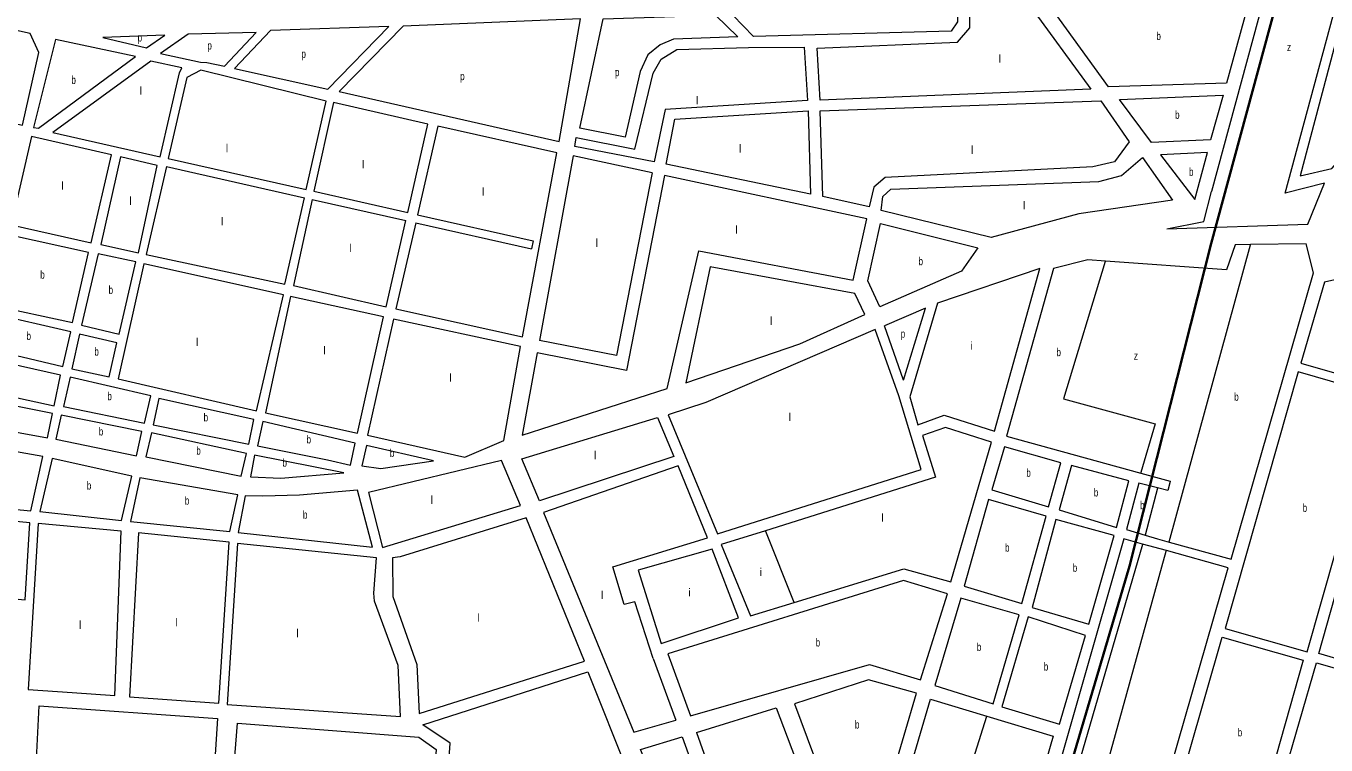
# Model space of a CAD drawing. Extents: x 639657 to 671642, y 222838 to 252123.
# Drawn here: x 653262 to 654887, y 245889 to 246788 of the extents above; entities that cross this region are included whole.
import ezdxf

# ---------------------------------------------------------------- set-up
doc = ezdxf.new("R2010")
doc.units = 0
doc.header["$LTSCALE"] = 4
for name, color, linetype, lineweight in [('1', 7, 'Continuous', 13), ('21', 7, 'Continuous', 13), ('57', 7, 'Continuous', 35)]:
    doc.layers.add(name, color=color, linetype=linetype, lineweight=lineweight)
doc.layers.add('7', color=7, linetype='Continuous')

msp = doc.modelspace()

# ---------------------------------------------------------------- linework, layer by layer
at = {"layer": '1'}
for p, q in [((653463.37, 246723.56), (653440.134, 246622.211)), ((653739.361, 246554.689), (653764.64, 246665.04)), ((653440.134, 246622.211), (653612.643, 246583.284)), ((653437.792, 246611.996), (653610.361, 246573.182)), ((653619.992, 246571.016), (653737.068, 246544.684)), ((653622.196, 246581.128), (653739.361, 246554.689)), ((653749.33, 246541.926), (653894.078, 246509.37)), ((654589.06, 246495.53), (654546.37, 246484.74)), ((654353.07, 246325.56), (654323.563, 246408.184)), ((654358.913, 246344.871), (654335.079, 246413.134)), ((653901.219, 246379.287), (653882.38, 246276.13)), ((654398.71, 246223.59), (654186.206, 246156.864)), ((654064.224, 246002.955), (654092.796, 245925.36)), ((654045.87, 245997.24), (654074.324, 245920.058)), ((654100.154, 245904.669), (654133.514, 245810.857)), ((654082.053, 245899.092), (654118.695, 245799.701))]:
    msp.add_line(p, q, dxfattribs=at)
for points in [[(655096.87, 247902.991), (655063.23, 247792.58), (654932.82, 247451.47), (654989.569, 247417.175), (654981.799, 247378.435), (654963.883, 247373.645), (654947.354, 247365.234), (654932.935, 247353.57), (654921.257, 247339.164), (654912.829, 247322.644), (654908.019, 247304.733), (654907.039, 247286.213), (654909.931, 247267.895), (654912.796, 247259.062), (654920.986, 247242.872), (654913.11, 247206.25), (654743.815, 246580.685)], [(654884.664, 246591.267), (654835.52, 246578.88), (654915.2, 246874.02), (654927.93, 246865.34), (654974.79, 246946.08), (655012.4, 246983.59), (655014.862, 246992.351)], [(653465.08, 246777.66), (653430.512, 246753.425), (653480.385, 246742.515)], [(653480.385, 246742.515), (653488.39, 246742.24), (653510.61, 246737.63), (653549.97, 246779.65), (653465.08, 246777.66)], [(653612.643, 246583.284), (653637.56, 246693.62), (653481, 246732.51), (653463.37, 246723.56)], [(653764.64, 246665.04), (653646.4, 246692.2), (653622.196, 246581.128)], [(653925.64, 246629.23), (653777.16, 246662.67), (653751.634, 246551.92)], [(653749.33, 246541.926), (653724.46, 246434.02), (653882.85, 246399.4), (653925.64, 246629.23)], [(654044.936, 246604.158), (653946.15, 246625.32), (653904.043, 246394.751)], [(653437.792, 246611.996), (653412.65, 246502.34), (653585.93, 246465), (653610.361, 246573.182)], [(654044.936, 246604.158), (654000.399, 246375.737), (653904.043, 246394.751)], [(653882.38, 246276.13), (654063.65, 246334.58), (654103.21, 246506.7), (654295.89, 246470.2), (654312.92, 246546.75), (654060.309, 246600.864)], [(654060.309, 246600.864), (654012.812, 246357.266), (653901.219, 246379.287)], [(654687.691, 246534.193), (654864.097, 246539.91), (654884.664, 246591.267)], [(653619.992, 246571.016), (653596.5, 246463.21), (653712.36, 246436.83), (653737.068, 246544.684)], [(654687.691, 246534.193), (654734.049, 246543.537), (654743.815, 246580.685)], [(653751.634, 246551.92), (653896.204, 246519.298), (653894.078, 246509.37)], [(654773.324, 246514.398), (654762.44, 246482.94), (654611.133, 246493.927), (654589.06, 246495.53)], [(654690.806, 246142.545), (654768.33, 246121.43), (654871.08, 246479.03), (654861.948, 246515.303)], [(654861.948, 246515.303), (654792.466, 246514.594), (654773.324, 246514.398)], [(654546.37, 246484.74), (654487.47, 246275.05), (654655.34, 246228.977), (654692.13, 246218.88)], [(654358.913, 246344.871), (654386.22, 246435.12), (654335.079, 246413.134)], [(654323.563, 246408.184), (654111.65, 246317.08), (654064.7, 246301.85), (654126.44, 246152.9), (654380.93, 246233.3), (654353.07, 246325.56)], [(654222.055, 246067.179), (654359.18, 246109.36), (654418.01, 246093.01), (654468.76, 246267.61), (654411.43, 246285.88), (654382.44, 246276.08), (654398.71, 246223.59)], [(654009.97, 246064.73), (653995.81, 246111.66), (654114.06, 246148.02), (654077.12, 246237.94), (653908.84, 246179.7), (654021.78, 245904.98), (654074.324, 245920.058)], [(654676.131, 246210.33), (654652.74, 246216.29), (654637.31, 246158.57), (654660.622, 246151.35)], [(654692.13, 246218.88), (654691.637, 246216.88), (654689.2, 246207), (654676.131, 246210.33)], [(654186.206, 246156.864), (654131.16, 246139.58), (654167.8, 246050.49), (654222.055, 246067.179)], [(654660.622, 246151.35), (654676.25, 246146.51), (654690.806, 246142.545)], [(654657.603, 246140.159), (654633.92, 246146.71), (654474.48, 245588.7), (654509.358, 245577.183), (654531.725, 245569.798), (654558.58, 245560.93)], [(654558.58, 245560.93), (654602.75, 245548.13), (654764.61, 246110.56), (654687.287, 246131.948), (654657.603, 246140.159)], [(654092.796, 245925.36), (654316.34, 245989.51), (654380.18, 245970.44), (654413.66, 246078.03), (654358.72, 246094.65), (654064.224, 246002.955)], [(654045.87, 245997.24), (654023.28, 246067.85), (654009.97, 246064.73)], [(654430.532, 245823.607), (654362.48, 245844.16), (654392.6, 245946.21), (654462.762, 245924.973)], [(654100.154, 245904.669), (654199.85, 245935.39), (654233.04, 245847.6), (654133.514, 245810.857)], [(654462.762, 245924.973), (654545.83, 245899.83), (654516.08, 245797.77)], [(654070.19, 245787.48), (654030.38, 245883.17), (654082.053, 245899.092)]]:
    msp.add_lwpolyline(points, dxfattribs=at)
for points in [[(655031.44, 246766.31), (654920.48, 246856.67), (654902.39, 246784.73), (654958.05, 246754.89), (654952.98, 246745.61), (654900.32, 246773.41), (654854.51, 246600.39), (654893.96, 246609.58)], [(653267.71, 246778.24), (653058.79, 246824.53), (653031.75, 246713.43), (653257.99, 246663.92), (653278.36, 246754.8)], [(654145.74, 246801.24), (654426.18, 246813.83), (654426.18, 246793.15), (654418.3, 246781.46), (654171.36, 246774.53)], [(654441.94, 246813.83), (654514.84, 246815.63), (654593, 246708.63), (654254.71, 246694.96), (654250.89, 246760.06), (654426.12, 246767.51), (654441.69, 246785.46)], [(654614.85, 246711.57), (654536.09, 246820.94), (654793, 246828.94), (654762.34, 246716.11)], [(653733.77, 246787.44), (653653.89, 246705.73), (653928.39, 246643.46), (653955.27, 246796.7)], [(653983.52, 246796.75), (654124.07, 246801.24), (654151.65, 246774.27), (654071.36, 246771.44), (654054.7, 246764.1), (654039.31, 246751.63), (654029.67, 246730.94), (654011.13, 246648.89), (653954.34, 246660.07)], [(653715.55, 246787.05), (653567.91, 246781.95), (653522.78, 246734.46), (653639.41, 246708.9)], [(653399.3, 246749.59), (653299.06, 246770.92), (653271.61, 246660.73), (653278.07, 246659.87)], [(653435.96, 246776.3), (653358.19, 246773.3), (653412.89, 246760.33)], [(654165.21, 246760.77), (654234.53, 246761.52), (654238.67, 246694.54), (654060.83, 246683.24), (654047.09, 246617.88), (653948.34, 246636.98), (653949.86, 246648.23), (654023.31, 246633.67), (654045.99, 246728.87), (654055.99, 246746.37), (654075.39, 246758.44)], [(653418.438, 246743.746), (653295.93, 246654.67), (653429.85, 246624.18), (653454.25, 246729.34), (653457.251, 246735.586)], [(654668.71, 246642.05), (654628.54, 246695.94), (654758.23, 246701.45), (654742.21, 246645.34)], [(654605.48, 246694.24), (654640.94, 246642.99), (654622.34, 246617.95), (654595.29, 246611.62), (654335.93, 246598.58), (654321.76, 246586.32), (654316.03, 246561.56), (654257.88, 246574.61), (654254.83, 246681.62)], [(654242.79, 246577.35), (654062.23, 246614.9), (654073.25, 246671.11), (654239.68, 246681.89)], [(653369.05, 246626.89), (653269.19, 246649.51), (653243.67, 246539.39), (653343.74, 246516.77)], [(653426.41, 246613.42), (653380.3, 246624.04), (653355.82, 246514.81), (653402.93, 246504.37)], [(654577.89, 246553.07), (654468.5, 246523.37), (654331.03, 246557.08), (654332.92, 246574.65), (654342.77, 246583.65), (654602.85, 246593.54), (654631.09, 246600.73), (654657.36, 246623.21), (654694.8, 246570.16)], [(654738.8, 246629.7), (654680.1, 246626.55), (654722.79, 246571.08)], [(654431.43, 246481.14), (654329.17, 246436.79), (654314.08, 246469.17), (654330, 246540.78), (654451.83, 246510.58)], [(653340.28, 246504.66), (653240.44, 246526.85), (653219.76, 246438.74), (653320.45, 246417.01)], [(653399.44, 246493.11), (653352.77, 246503.14), (653331.71, 246413.74), (653378.84, 246402.65)], [(653584.01, 246451.65), (653409.82, 246490.67), (653377.48, 246346.68), (653550.42, 246306.55)], [(654884.92, 246467.61), (654855.38, 246366.23), (654957.01, 246336.97), (655002.78, 246494.33)], [(654117.33, 246486.56), (654086.63, 246341.77), (654229.15, 246390.33), (654310.59, 246427.19), (654297.92, 246453.48)], [(654529.29, 246484.74), (654401.46, 246441.48), (654366.63, 246324.23), (654376.74, 246289.26), (654409.79, 246301.31), (654472.41, 246281.24)], [(653709.13, 246424.29), (653592.88, 246449.59), (653561.45, 246304.13), (653676.41, 246278.79)], [(653318.47, 246405.37), (653216.87, 246428.79), (653208, 246385.86), (653308.33, 246361.97)], [(653880.46, 246387.32), (653721.66, 246421.5), (653688.93, 246276.42), (653810.83, 246248.96), (653859.27, 246269.63)], [(653375.99, 246391.63), (653329.29, 246402.51), (653319.58, 246359.12), (653366.25, 246349.1)], [(653305.47, 246351.16), (653205.18, 246373.77), (653196.17, 246335.11), (653297.51, 246312.97)], [(653418.52, 246325.33), (653317.56, 246348.77), (653309.12, 246312.07), (653410.42, 246291.21)], [(654851.83, 246355.46), (654760.57, 246034.74), (654863.27, 246005.49), (654954.32, 246325.99)], [(653295.47, 246303.26), (653192.89, 246323.86), (653186.45, 246291.72), (653289.19, 246272.84)], [(653546.92, 246295.72), (653428.5, 246322.02), (653421.22, 246289.21), (653540.64, 246265.09)], [(655068.63, 246293.21), (654978.48, 245973.92), (654877.92, 246003.21), (654967.86, 246322.27)], [(653407.12, 246281.03), (653306.26, 246301.26), (653299.74, 246271.47), (653400.62, 246250.6)], [(653673.61, 246266.27), (653558.16, 246293.31), (653551.65, 246263.09), (653639.11, 246245.63), (653667.87, 246238.66)], [(654051.35, 246298.17), (654071.83, 246249.55), (653904.03, 246194.19), (653881.9, 246246.81)], [(653537.81, 246253.42), (653419.19, 246279.07), (653412.24, 246249.27), (653531.25, 246224.92)], [(653283.31, 246249.5), (653181.89, 246267.57), (653165.75, 246191.4), (653268.62, 246181.52)], [(653771.52, 246244.01), (653687.65, 246263.31), (653681.84, 246237.83), (653705.54, 246234.76)], [(654555.24, 246241.55), (654485.17, 246261.84), (654469.17, 246208.07), (654540.14, 246186.74)], [(653394.6, 246225.12), (653294.98, 246247.1), (653279.79, 246181.03), (653381.63, 246169.62)], [(653659.39, 246229.16), (653547.96, 246251.4), (653542.86, 246224.02), (653580.88, 246222.49)], [(653856.45, 246244.47), (653690.45, 246204.69), (653707.96, 246135.85), (653880.41, 246188.26)], [(654640.32, 246219.39), (654568.79, 246238.46), (654553.36, 246182.79), (654624.97, 246160.89)], [(653526.87, 246201.64), (653404.75, 246223.09), (653392.83, 246168.49), (653517.24, 246155.89)], [(653558.46, 246199.9), (653536.14, 246200.44), (653527.58, 246154.52), (653695.51, 246136.29), (653676.41, 246207.44), (653604.32, 246201.41)], [(654536.94, 246174.91), (654464.9, 246195.71), (654434.52, 246087.64), (654506.56, 246065.77)], [(653179.81, 246174.94), (653158.28, 246080.16), (653261.15, 246070.28), (653267.18, 246166.69)], [(653320.15, 245954.72), (653373.34, 245950.68), (653381.44, 246156.11), (653277.5, 246165.96), (653265.12, 245958.5)], [(653753.58, 245928.55), (653960.04, 245993.63), (653887.14, 246172.85), (653729.8, 246124.14), (653720.4, 246122.97), (653720.64, 246074.46), (653750.62, 245989.67)], [(654621.87, 246150.84), (654549.21, 246170.94), (654519.46, 246060.97), (654590.42, 246040.17)], [(653391.85, 245949.34), (653503.42, 245941.2), (653516.4, 246142.37), (653402.96, 246154.04)], [(653730.36, 245924.49), (653727.39, 245988.31), (653697.74, 246068.87), (653696.98, 246078.92), (653700.46, 246122.74), (653526.52, 246140.99), (653513.59, 245939.45)], [(654119.66, 246133.83), (654027.32, 246107.72), (654056.04, 246015.8), (654152.79, 246047.75)], [(654503.36, 246051.8), (654430.25, 246072.59), (654397.87, 245963.22), (654470.84, 245940.5)], [(654586.11, 246025.99), (654514.65, 246049.13), (654481.59, 245936.77), (654553.63, 245914.9)], [(654757.02, 246023.97), (654858.23, 245995.18), (654796.29, 245775.51), (654694.19, 245804.36)], [(654910.43, 245743.04), (654811.12, 245771.48), (654874.72, 245991.61), (654974.25, 245963.17)], [(654066.78, 245723.62), (654058.67, 245700.36), (653864.33, 245703.13), (653779.47, 245708.22), (653792.29, 245891.34), (653758.21, 245914.24), (653964.18, 245980.23)], [(654344.28, 245848.71), (654374.91, 245953.95), (654315.05, 245970.44), (654222.81, 245940.54), (654254.06, 245855.5), (654286.32, 245866.43)], [(653278.68, 245938.02), (653501.55, 245922.01), (653489.09, 245728.89), (653269.17, 245746.34)], [(653511.85, 245727.33), (653526.5, 245916.14), (653753.3, 245898.6), (653774.83, 245883.44), (653761, 245709.3)]]:
    msp.add_lwpolyline(points, close=True, dxfattribs=at)
at = {"layer": '21'}
for points in [[(654690.806, 246142.545), (654690.943, 246143.045), (654792.329, 246514.093), (654792.466, 246514.594)], [(654611.133, 246493.927), (654610.981, 246493.427), (654558.72, 246321.591), (654673.1, 246290.374), (654655.485, 246229.477), (654655.34, 246228.977)], [(654676.131, 246210.33), (654676, 246209.83), (654660.622, 246151.35)], [(654186.206, 246156.864), (654186.406, 246156.364), (654221.855, 246067.679), (654222.055, 246067.179)], [(654657.603, 246140.159), (654657.458, 246139.659), (654520.098, 245667.522), (654536.438, 245663.062), (654509.647, 245578.099), (654509.358, 245577.183)], [(654531.725, 245569.798), (654531.863, 245570.298), (654687.149, 246131.448), (654687.287, 246131.948)], [(654462.762, 245924.973), (654462.603, 245924.473), (654430.691, 245824.107), (654430.532, 245823.607)]]:
    msp.add_lwpolyline(points, dxfattribs=at)
at = {"layer": '57'}
msp.add_lwpolyline([(655185.854, 248000), (655145.465, 247854.623), (655018.214, 247474.636), (654988.848, 247372.784), (654904.667, 247112.277), (654743.156, 246515.855), (654641.355, 246112.363), (654473.971, 245547.279), (654175.421, 244275.106), (654105.923, 244078.257), (653994.921, 243851.951)], dxfattribs=at)

# ---------------------------------------------------------------- texts
at = {"layer": '7'}
for s, width, p in [('b', 0.75, (654674.821, 246770.255)), ('p', 0.75, (653401.819, 246768.315)), ('p', 0.75, (653489.068, 246758.403)), ('z', 0.8, (654837.897, 246756.522)), ('p', 0.75, (653606.552, 246747.975)), ('p', 0.75, (653998.279, 246725.065)), ('b', 0.75, (653319.162, 246715.395)), ('p', 0.75, (653804.874, 246720.08)), ('b', 0.75, (654698.161, 246671.75)), ('b', 0.75, (654715.514, 246600.39)), ('b', 0.75, (654377.584, 246488.785)), ('b', 0.75, (653280.213, 246471.93)), ('b', 0.75, (653365.608, 246452.895)), ('b', 0.75, (653263.051, 246395.38)), ('p', 0.75, (654355.302, 246398.107)), ('b', 0.75, (653347.84, 246375.805)), ('b', 0.75, (654549.937, 246375.043)), ('z', 0.8, (654646.492, 246370.583)), ('b', 0.75, (653364.097, 246319.99)), ('b', 0.75, (654772.031, 246319.315)), ('b', 0.75, (653484.33, 246293.555)), ('b', 0.75, (653353.373, 246275.93)), ('b', 0.75, (653475.179, 246251.995)), ('b', 0.75, (653612.912, 246265.985)), ('b', 0.75, (653582.826, 246236.945)), ('b', 0.75, (653717.039, 246249.035)), ('b', 0.75, (654512.241, 246224.29)), ('b', 0.75, (653338.378, 246208.36)), ('b', 0.75, (653460.864, 246189.49)), ('b', 0.75, (654596.593, 246199.675)), ('b', 0.75, (653608.387, 246171.865)), ('b', 0.75, (654654.406, 246183.741)), ('b', 0.75, (654857.51, 246180.475)), ('b', 0.75, (654485.64, 246130.74)), ('b', 0.75, (654570.261, 246105.555)), ('b', 0.75, (654249.072, 246012.145)), ('b', 0.75, (654450.417, 246006.545)), ('b', 0.75, (654534.078, 245982.015)), ('b', 0.75, (654298.092, 245909.575)), ('b', 0.75, (654776.398, 245899.74))]:
    msp.add_text(s, height=10, dxfattribs=dict(at, width=width)).set_placement(p)
for s, p in [('l', (654477.829, 246741.916)), ('l', (653404.397, 246701.915)), ('l', (654099.578, 246689.7)), ('l', (653512.077, 246629.972)), ('l', (654153.175, 246629.62)), ('l', (654443.046, 246627.9)), ('l', (653682.162, 246609.904)), ('l', (653306.402, 246583.14)), ('l', (653832.193, 246575.715)), ('l', (653391.352, 246564.205)), ('l', (654508.225, 246558.424)), ('l', (653506.135, 246538.551)), ('l', (654148.623, 246528.023)), ('l', (653974.081, 246511.672)), ('l', (653666.565, 246505.104)), ('l', (654191.896, 246414.165)), ('l', (653474.94, 246387.669)), ('i', (654442.468, 246382.99)), ('l', (653633.884, 246377.264)), ('l', (653791.343, 246343.074)), ('l', (654215.273, 246294.01)), ('l', (653971.89, 246246.18)), ('l', (653767.906, 246190.355)), ('l', (654331.06, 246168.185)), ('i', (654179.115, 246100.086)), ('l', (653980.639, 246071.46)), ('i', (654089.987, 246074.815)), ('l', (653826.054, 246043.076)), ('l', (653328.425, 246034.157)), ('l', (653448.748, 246037.13)), ('l', (653600.264, 246023.751))]:
    msp.add_text(s, height=10, dxfattribs=at).set_placement(p)

doc.saveas('drawing.dxf')
